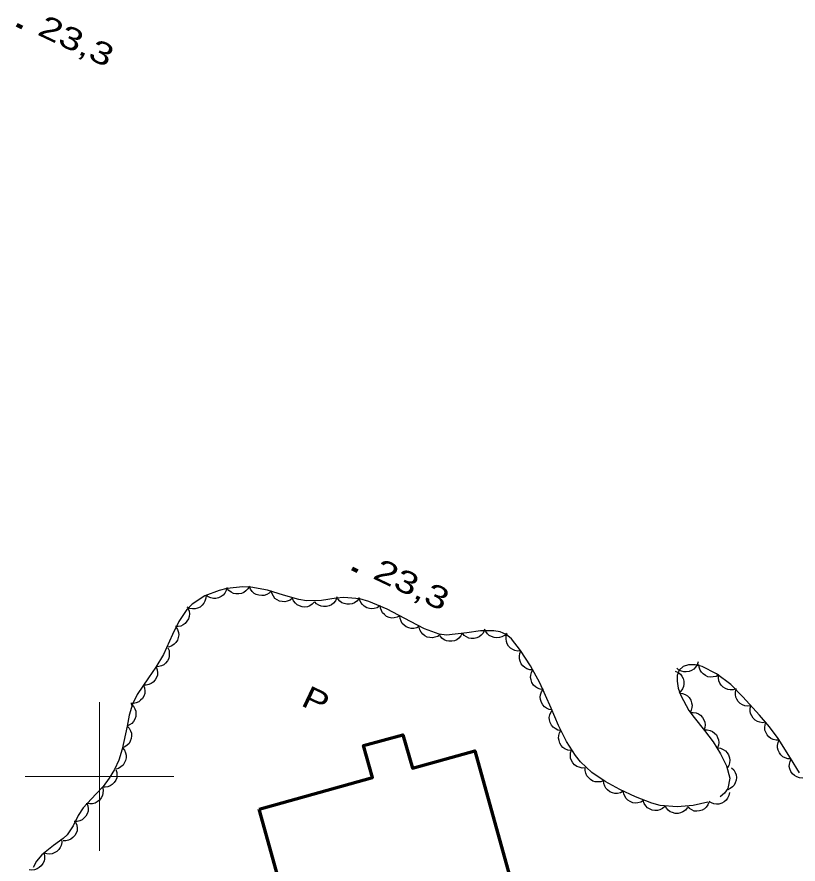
# Model space of a CAD drawing. Extents: x 356765 to 358572, y 5103174 to 5104650.
# Drawn here: x 357494.5 to 357547, y 5103994.1 to 5104051.1 of the extents above; entities that cross this region are included whole.
import ezdxf

# ---------------------------------------------------------------- set-up
doc = ezdxf.new("R2010")
doc.units = 0
doc.header["$LTSCALE"] = 0.6
doc.linetypes.add('DOT_DASHED', pattern=[7.7, 5, -1.2, 0.3, -1.2])
for name, color, linetype, lineweight in [('3', 7, 'Continuous', 140), ('31', 7, 'Continuous', 70), ('38', 7, 'Continuous', 40), ('44', 7, 'Continuous', 25), ('61', 7, 'Continuous', 13)]:
    doc.layers.add(name, color=color, linetype=linetype, lineweight=lineweight)

msp = doc.modelspace()

# ---------------------------------------------------------------- linework, layer by layer
at = {"layer": '3'}
for p, q in [((357494.45, 5104050.58), (357494.81, 5104050.41)), ((357517.01, 5104013.99), (357517.37, 5104013.82))]:
    msp.add_line(p, q, dxfattribs=at)
at = {"layer": '31'}
msp.add_lwpolyline([(357510.74, 5103997.8), (357518.36, 5103999.92), (357517.77, 5104002.07), (357520.42, 5104002.8), (357521.05, 5104000.55), (357525.26, 5104001.71), (357528.12, 5103991.38), (357517.14, 5103988.33), (357516.42, 5103990.93), (357512.91, 5103989.96), (357510.74, 5103997.8)], close=True, dxfattribs=at)
at = {"layer": '44', "linetype": 'DOT_DASHED'}
for points in [[(357540.92, 5103998.26), (357539.95, 5103998.04), (357538.86, 5103997.95), (357537.73, 5103998.05), (357537.16, 5103998.2), (357536.06, 5103998.63), (357535.01, 5103999.12), (357534.02, 5103999.65), (357533.13, 5104000.26), (357532.36, 5104000.98), (357532.03, 5104001.4), (357531.42, 5104002.34), (357530.89, 5104003.43), (357530.4, 5104004.59), (357529.62, 5104006.3), (357528.99, 5104007.44), (357528.33, 5104008.48), (357527.71, 5104009.26), (357527.36, 5104009.55), (357526.96, 5104009.72), (357526.53, 5104009.8), (357525.63, 5104009.8), (357524.72, 5104009.67), (357523.34, 5104009.5), (357522.86, 5104009.57), (357521.87, 5104009.92), (357520.93, 5104010.42), (357519.36, 5104011.26), (357518.12, 5104011.78), (357517.52, 5104011.95), (357516.43, 5104012.05), (357515.92, 5104012), (357514.93, 5104011.83), (357513.93, 5104011.82), (357513.42, 5104011.9), (357512.38, 5104012.19), (357511.3, 5104012.54), (357510.19, 5104012.74), (357509.65, 5104012.76), (357508.56, 5104012.65), (357508.05, 5104012.51), (357507.09, 5104012.15), (357506.24, 5104011.59), (357505.89, 5104011.24), (357505.34, 5104010.42), (357504.92, 5104009.55), (357504.31, 5104008.2), (357503.8, 5104007.36), (357503.3, 5104006.63), (357502.53, 5104005.51), (357502.23, 5104004.87), (357502, 5104004.13), (357501.86, 5104003.37), (357501.52, 5104001.84), (357501.3, 5104001.09), (357501.01, 5104000.46), (357501.01, 5104000.46), (357500.66, 5103999.88), (357500.24, 5103999.33), (357499.76, 5103998.8), (357498.91, 5103997.88), (357498.57, 5103997.36), (357498.24, 5103996.67), (357497.83, 5103996.07), (357497.55, 5103995.82), (357496.91, 5103995.34), (357496.13, 5103994.72), (357495.76, 5103994.29), (357495.54, 5103993.87)], [(357547.09, 5104000.25), (357546.5, 5104001.23), (357545.66, 5104002.54), (357545.08, 5104003.33), (357544.4, 5104004.12), (357543.29, 5104005.36), (357542.47, 5104006.18), (357541.52, 5104006.9), (357540.55, 5104007.4), (357540.07, 5104007.51), (357539.63, 5104007.51), (357539.26, 5104007.4), (357539.01, 5104007.15), (357538.87, 5104006.8), (357538.86, 5104006.4), (357538.94, 5104005.93), (357539.11, 5104005.44), (357539.65, 5104004.43), (357540, 5104003.96), (357540.71, 5104003.09), (357541.29, 5104002.33), (357541.78, 5104001.51), (357542.19, 5104000.71), (357542.4, 5103999.88), (357542.28, 5103999.18), (357542.06, 5103998.88), (357541.75, 5103998.63)]]:
    msp.add_lwpolyline(points, dxfattribs=at)
at = {"layer": '44'}
for points in [[(357510.09, 5104012.8), (357509.99, 5104012.62), (357509.85, 5104012.48), (357509.71, 5104012.38), (357509.55, 5104012.32), (357509.37, 5104012.28), (357509.18, 5104012.29), (357509.02, 5104012.32), (357508.86, 5104012.4), (357508.71, 5104012.52), (357508.6, 5104012.65)], [(357511.57, 5104012.49), (357511.42, 5104012.34), (357511.25, 5104012.24), (357511.09, 5104012.18), (357510.92, 5104012.17), (357510.73, 5104012.19), (357510.55, 5104012.25), (357510.41, 5104012.32), (357510.28, 5104012.44), (357510.17, 5104012.59), (357510.09, 5104012.76)], [(357507.17, 5104012.2), (357507.16, 5104011.99), (357507.1, 5104011.8), (357507.03, 5104011.65), (357506.92, 5104011.52), (357506.77, 5104011.4), (357506.59, 5104011.33), (357506.44, 5104011.28), (357506.26, 5104011.28), (357506.08, 5104011.31), (357505.91, 5104011.38)], [(357508.58, 5104012.71), (357508.53, 5104012.51), (357508.43, 5104012.33), (357508.33, 5104012.2), (357508.18, 5104012.1), (357508.02, 5104012.02), (357507.83, 5104011.98), (357507.67, 5104011.97), (357507.49, 5104012.01), (357507.32, 5104012.08), (357507.18, 5104012.18)], [(357512.99, 5104011.99), (357512.82, 5104011.86), (357512.63, 5104011.79), (357512.47, 5104011.75), (357512.3, 5104011.76), (357512.12, 5104011.8), (357511.95, 5104011.89), (357511.81, 5104011.98), (357511.7, 5104012.12), (357511.61, 5104012.28), (357511.56, 5104012.46)], [(357514.47, 5104011.74), (357514.32, 5104011.58), (357514.15, 5104011.48), (357514, 5104011.42), (357513.82, 5104011.4), (357513.64, 5104011.41), (357513.45, 5104011.47), (357513.31, 5104011.54), (357513.18, 5104011.66), (357513.06, 5104011.81), (357512.98, 5104011.97)], [(357515.96, 5104012.01), (357515.87, 5104011.82), (357515.74, 5104011.66), (357515.61, 5104011.55), (357515.45, 5104011.48), (357515.27, 5104011.43), (357515.08, 5104011.43), (357514.92, 5104011.45), (357514.76, 5104011.52), (357514.6, 5104011.62), (357514.48, 5104011.75)], [(357517.45, 5104011.96), (357517.32, 5104011.79), (357517.15, 5104011.68), (357517, 5104011.61), (357516.83, 5104011.58), (357516.64, 5104011.58), (357516.46, 5104011.63), (357516.31, 5104011.69), (357516.17, 5104011.8), (357516.04, 5104011.94), (357515.96, 5104012.09)], [(357518.86, 5104011.47), (357518.69, 5104011.35), (357518.49, 5104011.3), (357518.33, 5104011.27), (357518.16, 5104011.3), (357517.98, 5104011.35), (357517.82, 5104011.45), (357517.69, 5104011.56), (357517.59, 5104011.7), (357517.52, 5104011.87), (357517.48, 5104012.05)], [(357505.95, 5104011.33), (357506.03, 5104011.13), (357506.05, 5104010.93), (357506.04, 5104010.77), (357505.98, 5104010.6), (357505.89, 5104010.44), (357505.76, 5104010.3), (357505.64, 5104010.19), (357505.47, 5104010.12), (357505.29, 5104010.08), (357505.11, 5104010.08)], [(357520.21, 5104010.81), (357520.02, 5104010.71), (357519.82, 5104010.67), (357519.66, 5104010.66), (357519.49, 5104010.7), (357519.32, 5104010.77), (357519.17, 5104010.89), (357519.05, 5104011), (357518.97, 5104011.16), (357518.91, 5104011.33), (357518.89, 5104011.51)], [(357521.53, 5104010.1), (357521.35, 5104010), (357521.15, 5104009.96), (357520.98, 5104009.95), (357520.81, 5104009.99), (357520.64, 5104010.07), (357520.49, 5104010.18), (357520.37, 5104010.3), (357520.29, 5104010.45), (357520.23, 5104010.63), (357520.21, 5104010.81)], [(357505.15, 5104010.06), (357505.26, 5104009.88), (357505.31, 5104009.68), (357505.33, 5104009.52), (357505.3, 5104009.35), (357505.24, 5104009.17), (357505.13, 5104009.01), (357505.03, 5104008.89), (357504.88, 5104008.79), (357504.71, 5104008.72), (357504.53, 5104008.69)], [(357522.92, 5104009.55), (357522.76, 5104009.42), (357522.56, 5104009.36), (357522.4, 5104009.32), (357522.23, 5104009.34), (357522.05, 5104009.38), (357521.88, 5104009.47), (357521.75, 5104009.57), (357521.64, 5104009.71), (357521.56, 5104009.87), (357521.51, 5104010.05)], [(357527.39, 5104009.64), (357527.24, 5104009.49), (357527.06, 5104009.39), (357526.91, 5104009.34), (357526.73, 5104009.32), (357526.55, 5104009.34), (357526.37, 5104009.41), (357526.22, 5104009.48), (357526.1, 5104009.6), (357525.99, 5104009.75), (357525.91, 5104009.91)], [(357524.41, 5104009.63), (357524.32, 5104009.45), (357524.18, 5104009.3), (357524.05, 5104009.2), (357523.89, 5104009.13), (357523.7, 5104009.09), (357523.51, 5104009.1), (357523.35, 5104009.13), (357523.19, 5104009.2), (357523.04, 5104009.31), (357522.93, 5104009.45)], [(357525.9, 5104009.84), (357525.81, 5104009.65), (357525.67, 5104009.5), (357525.54, 5104009.4), (357525.38, 5104009.33), (357525.2, 5104009.29), (357525.01, 5104009.29), (357524.85, 5104009.31), (357524.69, 5104009.39), (357524.54, 5104009.49), (357524.42, 5104009.63)], [(357528.36, 5104008.44), (357528.15, 5104008.42), (357527.95, 5104008.47), (357527.8, 5104008.53), (357527.66, 5104008.63), (357527.53, 5104008.76), (357527.44, 5104008.93), (357527.38, 5104009.08), (357527.36, 5104009.26), (357527.37, 5104009.44), (357527.43, 5104009.62)], [(357504.59, 5104008.66), (357504.68, 5104008.47), (357504.7, 5104008.27), (357504.7, 5104008.1), (357504.66, 5104007.94), (357504.57, 5104007.77), (357504.45, 5104007.63), (357504.33, 5104007.51), (357504.17, 5104007.44), (357503.99, 5104007.39), (357503.81, 5104007.38)], [(357529.16, 5104007.17), (357528.95, 5104007.18), (357528.76, 5104007.24), (357528.61, 5104007.32), (357528.48, 5104007.43), (357528.37, 5104007.58), (357528.3, 5104007.76), (357528.25, 5104007.91), (357528.25, 5104008.09), (357528.29, 5104008.27), (357528.36, 5104008.44)], [(357540.28, 5104007.7), (357540.22, 5104007.5), (357540.1, 5104007.34), (357539.99, 5104007.21), (357539.84, 5104007.12), (357539.67, 5104007.06), (357539.48, 5104007.03), (357539.32, 5104007.03), (357539.15, 5104007.08), (357538.98, 5104007.16), (357538.84, 5104007.28)], [(357503.81, 5104007.38), (357503.89, 5104007.18), (357503.91, 5104006.98), (357503.9, 5104006.82), (357503.84, 5104006.65), (357503.75, 5104006.49), (357503.61, 5104006.35), (357503.49, 5104006.25), (357503.33, 5104006.18), (357503.14, 5104006.14), (357502.96, 5104006.14)], [(357529.87, 5104005.85), (357529.66, 5104005.87), (357529.47, 5104005.94), (357529.33, 5104006.03), (357529.21, 5104006.15), (357529.1, 5104006.31), (357529.04, 5104006.49), (357529, 5104006.65), (357529.02, 5104006.82), (357529.06, 5104007), (357529.14, 5104007.16)], [(357538.74, 5104007.09), (357538.93, 5104007), (357539.09, 5104006.87), (357539.19, 5104006.74), (357539.27, 5104006.58), (357539.31, 5104006.4), (357539.31, 5104006.21), (357539.3, 5104006.05), (357539.23, 5104005.89), (357539.12, 5104005.73), (357538.99, 5104005.61)], [(357541.66, 5104006.83), (357541.48, 5104006.73), (357541.28, 5104006.69), (357541.11, 5104006.67), (357540.94, 5104006.71), (357540.77, 5104006.78), (357540.62, 5104006.9), (357540.5, 5104007.01), (357540.41, 5104007.16), (357540.35, 5104007.34), (357540.33, 5104007.52)], [(357542.84, 5104005.9), (357542.64, 5104005.83), (357542.44, 5104005.83), (357542.27, 5104005.84), (357542.11, 5104005.91), (357541.96, 5104006.01), (357541.82, 5104006.15), (357541.73, 5104006.28), (357541.67, 5104006.44), (357541.64, 5104006.63), (357541.64, 5104006.81)], [(357502.96, 5104006.14), (357503.04, 5104005.95), (357503.06, 5104005.74), (357503.05, 5104005.58), (357502.99, 5104005.41), (357502.9, 5104005.25), (357502.76, 5104005.12), (357502.64, 5104005.01), (357502.48, 5104004.94), (357502.29, 5104004.9), (357502.11, 5104004.91)], [(357530.46, 5104004.47), (357530.25, 5104004.5), (357530.07, 5104004.59), (357529.93, 5104004.68), (357529.82, 5104004.82), (357529.73, 5104004.98), (357529.68, 5104005.17), (357529.65, 5104005.33), (357529.68, 5104005.5), (357529.74, 5104005.68), (357529.83, 5104005.83)], [(357539.02, 5104005.61), (357539.23, 5104005.59), (357539.41, 5104005.51), (357539.56, 5104005.43), (357539.68, 5104005.3), (357539.78, 5104005.14), (357539.84, 5104004.96), (357539.87, 5104004.8), (357539.86, 5104004.63), (357539.81, 5104004.45), (357539.73, 5104004.29)], [(357543.83, 5104004.76), (357543.62, 5104004.73), (357543.42, 5104004.76), (357543.26, 5104004.81), (357543.11, 5104004.91), (357542.98, 5104005.04), (357542.88, 5104005.2), (357542.81, 5104005.34), (357542.78, 5104005.52), (357542.78, 5104005.7), (357542.83, 5104005.88)], [(357502.14, 5104004.87), (357502.28, 5104004.72), (357502.38, 5104004.54), (357502.44, 5104004.39), (357502.45, 5104004.21), (357502.44, 5104004.03), (357502.37, 5104003.85), (357502.3, 5104003.7), (357502.18, 5104003.57), (357502.03, 5104003.46), (357501.86, 5104003.39)], [(357531.04, 5104003.08), (357530.83, 5104003.12), (357530.65, 5104003.22), (357530.52, 5104003.32), (357530.41, 5104003.45), (357530.32, 5104003.62), (357530.28, 5104003.8), (357530.26, 5104003.97), (357530.29, 5104004.14), (357530.36, 5104004.31), (357530.45, 5104004.46)], [(357539.73, 5104004.29), (357539.94, 5104004.31), (357540.14, 5104004.27), (357540.3, 5104004.21), (357540.44, 5104004.11), (357540.57, 5104003.97), (357540.66, 5104003.81), (357540.73, 5104003.66), (357540.74, 5104003.48), (357540.73, 5104003.3), (357540.68, 5104003.13)], [(357544.83, 5104003.64), (357544.62, 5104003.61), (357544.42, 5104003.65), (357544.26, 5104003.69), (357544.11, 5104003.79), (357543.98, 5104003.92), (357543.88, 5104004.08), (357543.81, 5104004.23), (357543.78, 5104004.4), (357543.78, 5104004.59), (357543.83, 5104004.76)], [(357545.73, 5104002.44), (357545.52, 5104002.44), (357545.32, 5104002.49), (357545.17, 5104002.55), (357545.03, 5104002.66), (357544.91, 5104002.8), (357544.83, 5104002.97), (357544.77, 5104003.12), (357544.76, 5104003.3), (357544.78, 5104003.48), (357544.84, 5104003.65)], [(357501.86, 5104003.39), (357502.01, 5104003.24), (357502.1, 5104003.06), (357502.15, 5104002.9), (357502.16, 5104002.72), (357502.13, 5104002.54), (357502.06, 5104002.36), (357501.99, 5104002.22), (357501.86, 5104002.1), (357501.71, 5104001.99), (357501.54, 5104001.93)], [(357531.71, 5104001.74), (357531.5, 5104001.77), (357531.32, 5104001.86), (357531.18, 5104001.95), (357531.07, 5104002.08), (357530.97, 5104002.24), (357530.92, 5104002.42), (357530.89, 5104002.58), (357530.91, 5104002.76), (357530.96, 5104002.94), (357531.05, 5104003.09)], [(357540.68, 5104003.13), (357540.89, 5104003.14), (357541.09, 5104003.09), (357541.24, 5104003.03), (357541.38, 5104002.92), (357541.51, 5104002.79), (357541.59, 5104002.62), (357541.65, 5104002.47), (357541.67, 5104002.29), (357541.65, 5104002.11), (357541.59, 5104001.93)], [(357546.53, 5104001.18), (357546.32, 5104001.18), (357546.13, 5104001.25), (357545.98, 5104001.32), (357545.85, 5104001.44), (357545.74, 5104001.58), (357545.67, 5104001.76), (357545.62, 5104001.92), (357545.62, 5104002.09), (357545.65, 5104002.28), (357545.72, 5104002.44)], [(357501.54, 5104001.92), (357501.68, 5104001.76), (357501.76, 5104001.58), (357501.8, 5104001.42), (357501.79, 5104001.24), (357501.76, 5104001.06), (357501.67, 5104000.89), (357501.59, 5104000.75), (357501.45, 5104000.64), (357501.29, 5104000.54), (357501.12, 5104000.49)], [(357532.68, 5104000.58), (357532.47, 5104000.56), (357532.27, 5104000.61), (357532.11, 5104000.67), (357531.97, 5104000.77), (357531.85, 5104000.91), (357531.76, 5104001.08), (357531.69, 5104001.23), (357531.68, 5104001.4), (357531.69, 5104001.59), (357531.75, 5104001.76)], [(357541.57, 5104001.92), (357541.78, 5104001.89), (357541.96, 5104001.81), (357542.11, 5104001.72), (357542.22, 5104001.59), (357542.32, 5104001.44), (357542.38, 5104001.25), (357542.41, 5104001.09), (357542.39, 5104000.92), (357542.34, 5104000.74), (357542.26, 5104000.58)], [(357547.31, 5103999.89), (357547.1, 5103999.9), (357546.91, 5103999.97), (357546.76, 5104000.05), (357546.63, 5104000.17), (357546.52, 5104000.32), (357546.45, 5104000.5), (357546.41, 5104000.66), (357546.42, 5104000.83), (357546.46, 5104001.01), (357546.53, 5104001.18)], [(357501.11, 5104000.47), (357501.18, 5104000.27), (357501.18, 5104000.07), (357501.16, 5103999.9), (357501.1, 5103999.74), (357501, 5103999.58), (357500.86, 5103999.45), (357500.73, 5103999.36), (357500.56, 5103999.3), (357500.38, 5103999.27), (357500.2, 5103999.28)], [(357533.92, 5103999.72), (357533.72, 5103999.64), (357533.52, 5103999.63), (357533.36, 5103999.64), (357533.19, 5103999.69), (357533.03, 5103999.79), (357532.89, 5103999.92), (357532.79, 5104000.04), (357532.72, 5104000.21), (357532.68, 5104000.39), (357532.68, 5104000.57)], [(357542.52, 5104000.58), (357542.67, 5104000.44), (357542.77, 5104000.26), (357542.83, 5104000.11), (357542.85, 5103999.93), (357542.83, 5103999.75), (357542.77, 5103999.57), (357542.7, 5103999.42), (357542.58, 5103999.29), (357542.43, 5103999.18), (357542.27, 5103999.1)], [(357535.23, 5103999), (357535.05, 5103998.9), (357534.85, 5103998.86), (357534.68, 5103998.86), (357534.51, 5103998.9), (357534.34, 5103998.97), (357534.19, 5103999.09), (357534.07, 5103999.2), (357533.99, 5103999.35), (357533.93, 5103999.53), (357533.91, 5103999.71)], [(357500.2, 5103999.28), (357500.25, 5103999.07), (357500.23, 5103998.87), (357500.2, 5103998.71), (357500.12, 5103998.55), (357500.01, 5103998.41), (357499.85, 5103998.29), (357499.72, 5103998.2), (357499.54, 5103998.16), (357499.36, 5103998.15), (357499.18, 5103998.17)], [(357536.6, 5103998.38), (357536.42, 5103998.27), (357536.22, 5103998.22), (357536.06, 5103998.2), (357535.89, 5103998.23), (357535.71, 5103998.3), (357535.55, 5103998.41), (357535.43, 5103998.51), (357535.34, 5103998.66), (357535.27, 5103998.83), (357535.24, 5103999.01)], [(357542.38, 5103998.91), (357542.35, 5103998.71), (357542.25, 5103998.53), (357542.16, 5103998.39), (357542.02, 5103998.28), (357541.86, 5103998.19), (357541.68, 5103998.14), (357541.52, 5103998.12), (357541.34, 5103998.15), (357541.17, 5103998.21), (357541.01, 5103998.3)], [(357499.13, 5103998.22), (357499.21, 5103998.02), (357499.23, 5103997.82), (357499.23, 5103997.66), (357499.17, 5103997.49), (357499.08, 5103997.33), (357498.95, 5103997.18), (357498.83, 5103997.08), (357498.67, 5103997.01), (357498.49, 5103996.96), (357498.31, 5103996.96)], [(357538.04, 5103997.97), (357537.89, 5103997.83), (357537.7, 5103997.75), (357537.54, 5103997.7), (357537.37, 5103997.7), (357537.19, 5103997.73), (357537.01, 5103997.81), (357536.87, 5103997.89), (357536.75, 5103998.02), (357536.65, 5103998.18), (357536.59, 5103998.35)], [(357539.55, 5103997.89), (357539.42, 5103997.73), (357539.25, 5103997.61), (357539.1, 5103997.54), (357538.93, 5103997.51), (357538.74, 5103997.51), (357538.56, 5103997.56), (357538.4, 5103997.62), (357538.27, 5103997.73), (357538.14, 5103997.86), (357538.05, 5103998.02)], [(357541.02, 5103998.28), (357540.94, 5103998.09), (357540.82, 5103997.93), (357540.7, 5103997.81), (357540.54, 5103997.73), (357540.37, 5103997.68), (357540.18, 5103997.66), (357540.01, 5103997.67), (357539.85, 5103997.74), (357539.69, 5103997.83), (357539.56, 5103997.95)], [(357498.4, 5103996.91), (357498.48, 5103996.71), (357498.49, 5103996.51), (357498.49, 5103996.34), (357498.43, 5103996.18), (357498.34, 5103996.02), (357498.2, 5103995.88), (357498.08, 5103995.78), (357497.92, 5103995.71), (357497.74, 5103995.67), (357497.56, 5103995.67)], [(357497.45, 5103995.77), (357497.47, 5103995.56), (357497.42, 5103995.36), (357497.36, 5103995.21), (357497.26, 5103995.07), (357497.13, 5103994.94), (357496.96, 5103994.85), (357496.81, 5103994.78), (357496.63, 5103994.77), (357496.45, 5103994.78), (357496.27, 5103994.84)], [(357496.25, 5103994.86), (357496.31, 5103994.66), (357496.3, 5103994.46), (357496.27, 5103994.29), (357496.2, 5103994.13), (357496.09, 5103993.98), (357495.94, 5103993.86), (357495.8, 5103993.77), (357495.64, 5103993.72), (357495.45, 5103993.7), (357495.27, 5103993.72)]]:
    msp.add_lwpolyline(points, dxfattribs=at)
at = {"layer": '61'}
for p, q in [((357500, 5103995), (357500, 5104005)), ((357495, 5104000), (357505, 5104000))]:
    msp.add_line(p, q, dxfattribs=at)

# ---------------------------------------------------------------- texts
at = {"layer": '3', "width": 1.35}
for p in [(357495.75, 5104049.95), (357518.31, 5104013.36)]:
    msp.add_text('23,3   ', height=1.5, rotation=334.619, dxfattribs=at).set_placement(p)
at = {"layer": '38', "width": 1.25}
msp.add_text('P', height=1.5, rotation=334.69, dxfattribs=at).set_placement((357513.49, 5104004.8))

doc.saveas('drawing.dxf')
